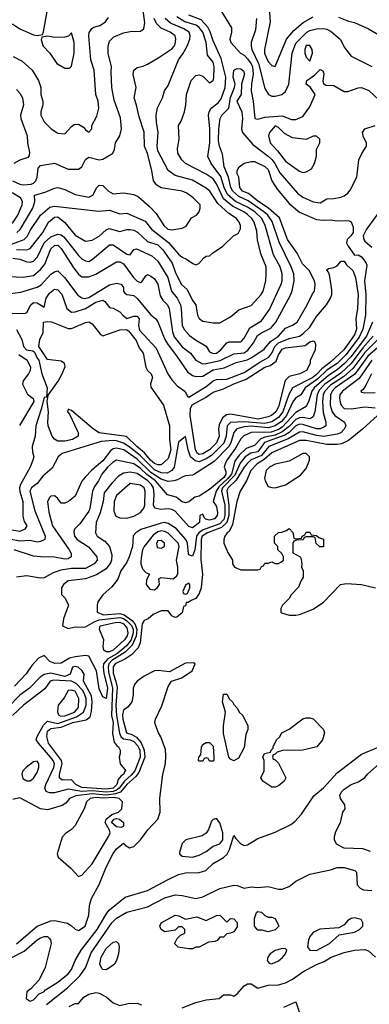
# Model space of a CAD drawing. Header units: inches. Extents: x 1793389 to 1900389, y 320802 to 470796.
# Tile 622 of 656: x 1866069 to 1868095, y 417437 to 423143. Entities that reach past the tile are written whole.
import ezdxf

# ---------------------------------------------------------------- set-up
doc = ezdxf.new("R2010")
doc.units = ezdxf.units.IN
doc.header["$MEASUREMENT"] = 0
doc.layers.add('B8461', color=7, linetype='Continuous')
doc.layers.add('B8462', color=7, linetype='Continuous')

msp = doc.modelspace()

# ---------------------------------------------------------------- linework, layer by layer
at = {"layer": 'B8461', "color": 2}
for points, elevation in [([(1866689.5, 420000), (1866686.4, 419993.6), (1866654.8, 419950), (1866638.5, 419901.5), (1866603.4, 419856.6), (1866550.8, 419810), (1866522.8, 419770), (1866517.3, 419750), (1866517.3, 419710), (1866554, 419694), (1866650, 419701.4), (1866674.7, 419694.7), (1866721.6, 419661.6), (1866738.2, 419638.2), (1866747.5, 419610), (1866744.3, 419570), (1866721.9, 419518.1), (1866681.3, 419478.7), (1866603.5, 419430), (1866585.6, 419410), (1866581.6, 419390), (1866583.6, 419363.6), (1866607.1, 419270), (1866600.8, 419110), (1866610.2, 419069.8), (1866606.8, 419006.8), (1866616.3, 418956.3), (1866633.2, 418933.2), (1866642, 418930), (1866652, 418910), (1866652, 418890), (1866644.7, 418870), (1866652, 418830), (1866684.7, 418790), (1866676.3, 418783.7), (1866672.7, 418770), (1866658, 418762), (1866640.2, 418739.8), (1866631.8, 418710), (1866611.3, 418690), (1866570, 418683.7), (1866430, 418694), (1866395.1, 418710), (1866370, 418737.4), (1866316.1, 418736.1), (1866300.5, 418750), (1866300.4, 418770), (1866315.1, 418830), (1866310.8, 418850), (1866236.3, 418950), (1866225.7, 418990), (1866230, 419020.7), (1866250, 419034.9), (1866310, 419042.7), (1866378, 419070), (1866453.8, 419086.2), (1866476.6, 419103.4), (1866486, 419134), (1866489.8, 419190), (1866485.5, 419225.5), (1866439.3, 419310), (1866443.7, 419350), (1866431.8, 419370), (1866408.7, 419390), (1866390, 419395.1), (1866376, 419390), (1866361.3, 419350), (1866330, 419337.1), (1866250, 419355.5), (1866210, 419348.2), (1866187.9, 419332.1), (1866125.5, 419270), (1866070, 419227.8), (1866001.4, 419158.6)], 286), ([(1867120.8, 420000), (1867128.5, 419930), (1867120.7, 419850), (1867110, 419818), (1867090, 419788), (1867062, 419778), (1867046, 419766), (1867034, 419766), (1867030, 419746), (1867018, 419742), (1867010, 419706), (1866979.6, 419680.4), (1866970, 419678), (1866950, 419688), (1866930, 419718), (1866890, 419718), (1866843.6, 419696.4), (1866814, 419670), (1866790, 419662), (1866778.8, 419641.2), (1866768, 419532), (1866756.7, 419503.3), (1866717.1, 419462.9), (1866681.5, 419438.5), (1866622, 419410), (1866610, 419392), (1866610, 419356), (1866627, 419307), (1866633.3, 419273.3), (1866626.5, 419170), (1866630.9, 419110), (1866648.2, 419008.2), (1866655.2, 418990), (1866670, 418976.5), (1866710, 418969.3), (1866730, 418960.2), (1866754.2, 418934.2), (1866764.6, 418910), (1866767, 418870), (1866736.6, 418790), (1866715.5, 418764.5), (1866677.1, 418730), (1866646, 418690), (1866630, 418677.5), (1866610, 418670.8), (1866570, 418665.6), (1866490, 418673.8), (1866430, 418671), (1866350, 418684.4), (1866270, 418662.7), (1866242, 418662), (1866222, 418670), (1866215.3, 418690), (1866221.2, 418710), (1866267, 418810), (1866271.1, 418830), (1866262.9, 418850), (1866247.6, 418870), (1866177.6, 418950), (1866165.2, 418970), (1866171.2, 418990), (1866206.2, 419053.8), (1866230, 419078.3), (1866290, 419065.1), (1866397.4, 419102.6), (1866438.4, 419130), (1866454.9, 419170), (1866455, 419210), (1866447.4, 419230), (1866434.8, 419254.8), (1866396.1, 419296.1), (1866370, 419309.8), (1866264.3, 419315.7), (1866246.4, 419310), (1866213.9, 419266.1), (1866090.5, 419170), (1866028, 419110)], 290), ([(1866596.7, 420000), (1866592.2, 419990), (1866570, 419961.6), (1866514.9, 419925.1), (1866450, 419902), (1866350, 419892), (1866322.8, 419870), (1866311.3, 419850), (1866311.6, 419811.6), (1866332, 419790), (1866351, 419750), (1866322.8, 419670), (1866318, 419630), (1866350, 419614.8), (1866390, 419623.8), (1866438, 419622), (1866450, 419623.8), (1866504.1, 419655.9), (1866530, 419665), (1866650, 419678.2), (1866670, 419672.9), (1866690, 419660.1), (1866718.1, 419630), (1866726.5, 419610), (1866726.7, 419590), (1866715.5, 419550), (1866690, 419516.5), (1866659.7, 419490), (1866631.5, 419468.5), (1866580.2, 419439.8), (1866555.6, 419410), (1866552.7, 419390), (1866555.8, 419355.8), (1866578.8, 419270), (1866570, 419209), (1866550, 419219), (1866530, 419265.2), (1866515.1, 419370), (1866470, 419454), (1866450, 419459.3), (1866390, 419451.5), (1866357.8, 419442.2), (1866310, 419414.5), (1866272.1, 419412.1), (1866244.4, 419424.4), (1866210, 419458), (1866177.3, 419442.7), (1866139, 419401), (1866107.5, 419352.5), (1866039.9, 419280.1)], 282), ([(1866509, 420000), (1866500.7, 419990), (1866450, 419961.7), (1866370, 419963.1), (1866307.3, 419952.7), (1866263.4, 419936.6), (1866210, 419909.4), (1866186.8, 419906.8), (1866110, 419920.9), (1866050, 419913.2)], 278), ([(1866771.9, 420000), (1866771.5, 419990), (1866780.2, 419960.2), (1866799.9, 419939.9), (1866822, 419930), (1866803.4, 419896.6), (1866801.3, 419870), (1866823, 419843), (1866850, 419839.3), (1866868, 419852), (1866879.5, 419870), (1866876.4, 419903.6), (1866889.5, 419910.5), (1866958, 419902), (1866979.3, 419920.7), (1866985.6, 419934.4), (1866985.1, 419970), (1866979.5, 420000)], 290), ([(1867302, 420000), (1867302, 419990), (1867314, 419970), (1867350, 419954), (1867450, 419954), (1867462, 419958), (1867470, 419974), (1867482, 419978), (1867490, 419994), (1867510, 419994), (1867525, 420000)], 294), ([(1867534, 420000), (1867550, 419992), (1867570, 419992), (1867582.4, 420000)], 294), ([(1867703, 420000), (1867704.7, 419990), (1867702, 419970), (1867711.6, 419948.4), (1867711.6, 419911.6), (1867698, 419890), (1867685.4, 419854.6), (1867642, 419810), (1867630, 419788), (1867592, 419750), (1867582, 419730), (1867582, 419710), (1867586.4, 419706.4), (1867630, 419692), (1867670, 419691.3), (1867690, 419696), (1867770, 419726.8), (1867830, 419767.3), (1867929.4, 419870.6), (1867963.7, 419876.3), (1868050, 419870.5), (1868132, 419850)], 294), ([(1866050, 417788.4), (1866169.8, 417890.2), (1866250, 417921.6), (1866270, 417923), (1866346.8, 417906.8), (1866370, 417892), (1866390, 417872), (1866410, 417864.7), (1866448.7, 417890), (1866470, 417954), (1866474, 418010), (1866485.2, 418050), (1866529.5, 418130.5), (1866570, 418231.3), (1866610, 418311.3), (1866630, 418338), (1866670, 418371.3), (1866679.6, 418359.6), (1866704.7, 418344.7), (1866730, 418351), (1866769, 418390), (1866812, 418448), (1866869.3, 418510), (1866883.7, 418550), (1866880.9, 418630), (1866899.5, 418770), (1866914, 418830), (1866916.2, 418876.2), (1866913.6, 418913.6), (1866887.2, 418987.2), (1866872.7, 419010), (1866857.2, 419050), (1866853.2, 419070), (1866856, 419090), (1866893.1, 419166.9), (1866930, 419278), (1866949.3, 419310.7), (1867008, 419330), (1867068, 419370), (1867086, 419410), (1867076.4, 419416.4), (1867030, 419414), (1866936.9, 419363.1), (1866871.9, 419371.9), (1866850, 419369.5), (1866790, 419338), (1866750.4, 419309.6), (1866734, 419290), (1866727.7, 419270), (1866727.3, 419230), (1866718.8, 419190), (1866698.5, 419161.5), (1866670, 419142), (1866664.8, 419115.2), (1866666.4, 419090), (1866687.6, 419010), (1866719.7, 418999.7), (1866745.5, 418985.5), (1866773.2, 418953.2), (1866790.2, 418910.2), (1866793.5, 418870), (1866759.7, 418780.3), (1866742, 418758), (1866690, 418710.7), (1866653.6, 418666.4), (1866623.7, 418656.3), (1866570, 418649.9), (1866490, 418657.1), (1866395.1, 418644.9), (1866358, 418630), (1866336.5, 418603.5), (1866316, 418590), (1866230, 418563.7), (1866190, 418569.3), (1866070, 418634), (1866030, 418624)], 294), ([(1866015.5, 417704.5), (1866095.3, 417744.7), (1866169.8, 417810.2), (1866190, 417821.6), (1866210, 417830.5), (1866230, 417830.6), (1866240.5, 417820.5), (1866247.3, 417810), (1866250.7, 417790), (1866217.3, 417650), (1866182, 417578), (1866133.4, 417526.6), (1866110.9, 417509.1), (1866106.8, 417470), (1866130, 417456), (1866150, 417462.8), (1866182.9, 417497.1), (1866208.7, 417510), (1866218.9, 417521.1), (1866290, 417566), (1866350, 417613), (1866370, 417638.8), (1866389.7, 417690.3), (1866425.6, 417750), (1866518.9, 417870), (1866574.3, 417965.7), (1866590, 417983.8), (1866681.2, 418058.8), (1866810, 418096.4), (1866930, 418161.3), (1866990, 418188.4), (1867030, 418199.3), (1867110, 418200.7), (1867147, 418213), (1867190, 418253.4), (1867250, 418288), (1867272.3, 418307.7), (1867285.2, 418334.8), (1867310, 418416), (1867319, 418399), (1867350, 418367.3), (1867370, 418357.3), (1867390, 418360.7), (1867450, 418397.1), (1867550, 418434.9), (1867640.5, 418479.5), (1867664.4, 418495.6), (1867701.7, 418538.3), (1867774.2, 418645.8), (1867830, 418690.8), (1867910, 418778.8), (1868050, 418886.8), (1868153.2, 418930)], 290), ([(1868102, 418322), (1868057.2, 418337.2), (1867950, 418341.2), (1867905.6, 418365.6), (1867894, 418390), (1867894, 418410), (1867902, 418438), (1867929, 418490), (1867942, 418550), (1867955.3, 418570), (1867952.9, 418592.9), (1867929.3, 418629.3), (1867925.2, 418650), (1867935.3, 418670), (1867950, 418684.7), (1867990, 418711), (1868033.6, 418726.4), (1868069.3, 418750.7), (1868086.8, 418773.2), (1868170, 418846.8)], 286), ([(1866223.8, 417436.2), (1866346.7, 417533.3), (1866417.6, 417602.4), (1866450.9, 417649.1), (1866484, 417736), (1866603, 417910), (1866630, 417935.8), (1866690, 417970.4), (1866810, 418002.8), (1866910, 418053.4), (1866970, 418070.8), (1867010, 418067.7), (1867090, 418050.5), (1867130, 418060.5), (1867230, 418108), (1867310, 418126.8), (1867330, 418126), (1867370, 418111), (1867410, 418117.3), (1867450, 418114), (1867510, 418120.7), (1867570, 418104.9), (1867590, 418104.9), (1867630, 418120.7), (1867670, 418150.7), (1867750, 418190.6), (1867870, 418217.3), (1867910, 418230.7), (1867950, 418230.7), (1868011.6, 418211.6), (1868022, 418202), (1868024.7, 418130), (1868042, 418110), (1868061.4, 418101.4), (1868110, 418097.3)], 286), ([(1867010, 417416.3), (1867090, 417447.3), (1867150, 417462.8), (1867226, 417470), (1867250, 417492), (1867290, 417492), (1867310, 417484.7), (1867330, 417498), (1867370, 417544.7), (1867390, 417556), (1867410, 417556), (1867450, 417531.3), (1867510, 417547.3), (1867570, 417550.7), (1867610, 417561.6), (1867650, 417583), (1867710, 417626), (1867790, 417668), (1867834.3, 417685.7), (1867874, 417710), (1867950, 417737.1), (1868010, 417750.6), (1868070, 417754), (1868090, 417746.8), (1868130.8, 417710)], 282), ([(1866356.5, 417423.5), (1866390, 417442), (1866410, 417442), (1866440.9, 417479.1), (1866470, 417496), (1866510, 417504.7), (1866530, 417501), (1866570, 417481), (1866610, 417444.7), (1866650, 417431), (1866698, 417442), (1866750, 417442.8), (1866774.8, 417434.8)], 282), ([(1867600.2, 417419.8), (1867670, 417452), (1867696, 417370)], 278)]:
    msp.add_lwpolyline(points, dxfattribs=dict(at, elevation=elevation))
for points, elevation in [([(1867050, 419878), (1867030, 419866), (1867014, 419830), (1867018, 419818), (1867030, 419814), (1867042, 419818), (1867055.3, 419850), (1867055.3, 419870)], 290), ([(1866570, 419479.3), (1866557.2, 419490), (1866553.2, 419510), (1866556, 419550), (1866532.3, 419610), (1866535.1, 419630), (1866622, 419650), (1866650, 419650.9), (1866670, 419641.1), (1866690, 419619.1), (1866695.6, 419590), (1866691.8, 419571.8), (1866676.4, 419550), (1866610, 419489.8), (1866590, 419480.5)], 278), ([(1866370, 419257.2), (1866350, 419255.3), (1866327.1, 419212.9), (1866291.3, 419170), (1866287.5, 419132.5), (1866294.4, 419114.4), (1866307.4, 419107.4), (1866330, 419108.4), (1866387, 419130), (1866410, 419158), (1866411.5, 419210), (1866390, 419251.5)], 294), ([(1867310, 418848.7), (1867290, 418858), (1867282, 418870), (1867250, 419006), (1867249.5, 419050.5), (1867262, 419130), (1867244, 419190), (1867250, 419234), (1867270, 419234), (1867284.7, 419204.7), (1867302, 419190), (1867310, 419174), (1867331.6, 419151.6), (1867342, 419130), (1867362, 419110), (1867392, 419050), (1867392, 419030), (1867379.6, 419000.4), (1867370, 418926), (1867336.9, 418863.1)], 290), ([(1867530, 418695.3), (1867478, 418730), (1867466, 418750), (1867486, 418790), (1867486, 418850), (1867478, 418870), (1867488, 418890), (1867522, 418898), (1867526, 418910), (1867538, 418922), (1867538, 418930), (1867558, 418970), (1867574, 418986), (1867589.1, 419010.9), (1867630, 419031.3), (1867710, 419091.3), (1867730, 419098), (1867750, 419098), (1867770, 419091), (1867830.6, 419030.6), (1867836, 419010), (1867824.7, 418970), (1867791.3, 418930), (1867710.6, 418909.4), (1867592.7, 418907.3), (1867562, 418898), (1867550, 418886), (1867538, 418882), (1867534, 418870), (1867538, 418858), (1867550, 418854), (1867570, 418834), (1867611, 418750), (1867602, 418730), (1867570, 418704), (1867550, 418695.3)], 290), ([(1867170, 418846), (1867162, 418862), (1867150, 418866), (1867138, 418862), (1867130, 418846), (1867110, 418846), (1867106, 418850), (1867108, 418870), (1867118, 418882), (1867122, 418930), (1867130, 418942), (1867150, 418954), (1867170, 418954), (1867190, 418934), (1867194, 418870), (1867194, 418850), (1867190, 418846)], 290), ([(1866170, 418845.2), (1866150, 418842.7), (1866106.8, 418810), (1866087.3, 418790), (1866081, 418770), (1866086.4, 418746.4), (1866110, 418732), (1866130, 418731.3), (1866150, 418746.8), (1866170, 418781), (1866179.5, 418810), (1866180.9, 418830)], 294), ([(1866510, 418636.1), (1866477.1, 418630), (1866457.1, 418610), (1866443, 418570), (1866390, 418474), (1866370, 418449.2), (1866334, 418426), (1866314.8, 418405.2), (1866286, 418310), (1866291.3, 418290), (1866365.8, 418225.8), (1866410, 418178), (1866430, 418184.7), (1866489.7, 418250.3), (1866584.7, 418410), (1866593.3, 418430), (1866588.3, 418450), (1866565.1, 418490), (1866569.7, 418510), (1866603.3, 418536.7), (1866642.7, 418550), (1866660.9, 418570), (1866664.5, 418610), (1866646, 418630), (1866614.7, 418634.7), (1866551.8, 418631.8)], 298), ([(1866657.6, 418462.4), (1866630, 418464.8), (1866601.8, 418490), (1866616, 418510), (1866630, 418513.4), (1866646.8, 418510), (1866670.5, 418490), (1866670, 418469)], 294), ([(1867210, 418513.2), (1867190, 418508.7), (1867180.7, 418499.3), (1867164, 418450), (1867150, 418429.2), (1867126, 418414), (1867031.3, 418390), (1867010, 418368.7), (1866996, 418316), (1866996, 418310), (1867010, 418296), (1867070, 418290.6), (1867110, 418302), (1867150, 418323), (1867190, 418354), (1867230, 418368), (1867246.6, 418390), (1867247, 418430), (1867230, 418488)], 294), ([(1867510, 417942), (1867530, 417942), (1867550, 417934), (1867571.3, 417890), (1867550, 417868.7), (1867510, 417858), (1867474, 417866), (1867450, 417866), (1867429.3, 417890), (1867430, 417934), (1867442, 417970), (1867450, 417974.8), (1867470.6, 417970.6), (1867490, 417952)], 282), ([(1867270, 417914), (1867290, 417934), (1867310, 417932), (1867330, 417911.3), (1867330, 417886), (1867310, 417858), (1867291.6, 417848.4), (1867270, 417846), (1867250, 417826), (1867230, 417826), (1867212.7, 417807.3), (1867199.6, 417800.4), (1867163.6, 417796.4), (1867110, 417768), (1867090, 417768), (1867070, 417758), (1867050, 417758), (1866988.4, 417768.4), (1866968.4, 417788.4), (1866968.4, 417791.6), (1866982, 417818), (1867002, 417838), (1867026, 417850), (1867026, 417870), (1867010, 417886), (1866990, 417886), (1866970, 417866), (1866910, 417858), (1866888.7, 417870), (1866882, 417890), (1866889, 417910), (1866970, 417954), (1866990.6, 417950.6), (1867030, 417931.3), (1867096.4, 417943.6), (1867150, 417922), (1867210, 417952), (1867230, 417954)], 282), ([(1868010, 417939), (1867990, 417934), (1867970, 417922), (1867950, 417898), (1867919.6, 417880.4), (1867808, 417872), (1867770, 417853.2), (1867750.8, 417830), (1867742.8, 417810), (1867738, 417770), (1867750.9, 417750.9), (1867790, 417748), (1867864, 417790), (1867920.4, 417839.6), (1868010, 417856), (1868038, 417870), (1868058, 417890), (1868058, 417910), (1868048.4, 417928.4)], 286), ([(1866570, 417637.2), (1866550, 417639), (1866544.5, 417644.5), (1866534, 417670), (1866540.9, 417710), (1866570, 417761), (1866610, 417798), (1866630, 417802), (1866642, 417790), (1866644.7, 417770), (1866641, 417730), (1866631, 417690), (1866618, 417670), (1866590, 417649.2)], 282), ([(1867590, 417760.9), (1867550, 417749.4), (1867520.7, 417730), (1867507.3, 417710), (1867504, 417690), (1867514.8, 417674.8), (1867530, 417670.8), (1867570, 417688.4), (1867592.5, 417707.5), (1867609.3, 417730), (1867617.2, 417750), (1867610, 417759)], 286)]:
    msp.add_lwpolyline(points, close=True, dxfattribs=dict(at, elevation=elevation))
at = {"layer": 'B8462', "color": 2}
for points, elevation in [([(1867210, 423236), (1867296.1, 423096.1), (1867295.8, 423070), (1867286.4, 423030), (1867292.2, 423010), (1867348.9, 422948.9), (1867370, 422937.1), (1867390, 422916.4), (1867410, 422888), (1867418.5, 422870), (1867423.2, 422830), (1867412.2, 422770), (1867410.4, 422730), (1867423.1, 422670), (1867431.3, 422571.3), (1867450, 422566), (1867490, 422578.8), (1867590, 422586), (1867645.2, 422565.2), (1867670, 422564), (1867710, 422582.8), (1867750, 422638), (1867782, 422710), (1867755.3, 422750), (1867728.7, 422770), (1867734, 422790), (1867777.7, 422822.3), (1867810, 422854.8), (1867826, 422846), (1867831, 422830), (1867826.8, 422786.8), (1867830, 422774), (1867843.6, 422763.6), (1867890, 422762), (1867950, 422726), (1867970, 422726), (1868030, 422747.7), (1868050.4, 422750.4), (1868092.5, 422732.5), (1868150, 422678)], 282), ([(1865810, 423178), (1865870, 423143), (1865910, 423138), (1865990, 423117.1), (1866030, 423117.3), (1866070.6, 423090.6), (1866150, 423056), (1866170, 423052), (1866202, 423058), (1866208, 423072), (1866229.2, 423190)], 306), ([(1866027.7, 422210), (1866070, 422189.1), (1866090, 422186), (1866135.3, 422190), (1866150, 422196.3), (1866162, 422210), (1866169.4, 422230), (1866176.5, 422283.5), (1866190, 422298.8), (1866270, 422310.8), (1866350, 422277.3), (1866410, 422277.3), (1866429.5, 422290.5), (1866450, 422332), (1866470, 422346), (1866530, 422330.7), (1866550, 422334.8), (1866598, 422362), (1866609, 422370), (1866619, 422390), (1866624, 422430), (1866649.1, 422470.9), (1866659, 422510), (1866653.6, 422573.6), (1866617.2, 422677.2), (1866602.9, 422750), (1866599, 422841), (1866602, 422870), (1866580.9, 422950), (1866582, 422990), (1866590, 423018), (1866615.5, 423044.5), (1866670, 423067.3), (1866710, 423074), (1866770, 423076), (1866789.3, 423090.7), (1866793.8, 423126.2), (1866782.9, 423210)], 298), ([(1866030, 421760.4), (1866070, 421754.4), (1866110, 421739.5), (1866130, 421737), (1866150, 421743.1), (1866171.8, 421768.2), (1866210, 421850.3), (1866250, 421884), (1866290, 421899.6), (1866310, 421896), (1866324.7, 421884.7), (1866410, 421777.1), (1866430, 421757.1), (1866450, 421744.9), (1866470, 421742), (1866490, 421753.4), (1866590, 421839.1), (1866610, 421839.1), (1866690, 421783.8), (1866710, 421781), (1866730, 421812), (1866745.2, 421814.8), (1866834.1, 421774.1), (1866870, 421744), (1866928.2, 421648.2), (1866948.5, 421570), (1866981.3, 421530), (1867000.3, 421490), (1867005.7, 421470), (1867010.4, 421370), (1867024.9, 421344.9), (1867053.5, 421313.5), (1867087.5, 421287.5), (1867150, 421250.7), (1867170, 421218.8), (1867190, 421208.8), (1867210, 421210.5), (1867234.5, 421230), (1867269.8, 421270.2), (1867283.1, 421276.9), (1867350, 421277.1), (1867357.3, 421282.7), (1867370, 421297.3), (1867403.1, 421356.9), (1867470, 421397.3), (1867516.6, 421463.4), (1867584.2, 421610), (1867589.6, 421630), (1867589.6, 421670), (1867578, 421710), (1867540.6, 421780.6), (1867492.4, 421950), (1867472.3, 421990), (1867432.6, 422030), (1867390, 422057.1), (1867320.5, 422090), (1867273.3, 422130), (1867253.5, 422170), (1867234.8, 422234.8), (1867178, 422310), (1867159.3, 422350), (1867171.2, 422428.8), (1867171.2, 422511.2), (1867163.7, 422590), (1867166.6, 422610), (1867178, 422630), (1867218.8, 422661.2), (1867236.2, 422683.8), (1867259.2, 422750), (1867263.1, 422810), (1867237.7, 422917.7), (1867190, 423020.9), (1867173.4, 423073.4), (1867160, 423100), (1867121.8, 423141.8), (1867050, 423169.7)], 282), ([(1866030.5, 422930.5), (1866082.5, 422902.5), (1866141, 422850), (1866178, 422790), (1866192, 422750), (1866191.3, 422710), (1866204, 422670), (1866202.8, 422650), (1866191, 422610), (1866191.3, 422590), (1866210, 422552), (1866252, 422510), (1866290, 422486), (1866330, 422482), (1866370, 422524.7), (1866385.2, 422534.8), (1866410, 422538), (1866439.8, 422519.8), (1866450, 422504.7), (1866470, 422492), (1866488, 422510), (1866488, 422530), (1866516.6, 422583.4), (1866527.8, 422630), (1866523, 422670), (1866509.5, 422710), (1866500.5, 422850), (1866480.7, 422910), (1866469.6, 423050), (1866471.9, 423068.1), (1866488.1, 423091.9), (1866499.6, 423100.4), (1866534, 423110), (1866566.6, 423130), (1866583.9, 423156.1)], 302), ([(1866050, 421812), (1866109.7, 421810.3), (1866130, 421817.1), (1866203.6, 421910), (1866237, 421970), (1866270, 421998), (1866290, 422000.5), (1866330, 421968), (1866390, 421894.9), (1866450, 421859.1), (1866490, 421864.9), (1866530, 421888), (1866570, 421924.9), (1866587.8, 421932.2), (1866650, 421916.3), (1866690, 421926.4), (1866710, 421926.7), (1866730, 421923.7), (1866752.7, 421912.7), (1866810, 421858.4), (1866870, 421837.6), (1866898.4, 421810), (1866952.1, 421732.1), (1866970, 421682.8), (1867005.5, 421610), (1867038.9, 421578.9), (1867070, 421516), (1867090.8, 421490), (1867098.8, 421430), (1867110, 421411.3), (1867130, 421396), (1867190, 421386), (1867230, 421386), (1867290, 421421), (1867338.6, 421461.4), (1867410, 421486.8), (1867469.5, 421550.5), (1867479.3, 421570), (1867496, 421630), (1867498, 421670), (1867497, 421710), (1867466.5, 421786.5), (1867447.9, 421867.9), (1867443.3, 421916.7), (1867427.8, 421970), (1867414.7, 421990), (1867390, 422013.7), (1867367.3, 422030), (1867302.8, 422062.8), (1867250, 422104.4), (1867210, 422192), (1867190, 422220.5), (1867150, 422247.8), (1867029.2, 422310), (1867009.3, 422330), (1866986.6, 422370), (1866984.1, 422395.9), (1866992.7, 422450), (1866989.2, 422530), (1867004.7, 422555.3), (1867025.2, 422610), (1867032.7, 422650), (1867035.1, 422710), (1867062.7, 422790), (1867090, 422818.8), (1867110, 422822.8), (1867130, 422816), (1867170, 422778), (1867178, 422782), (1867190, 422792), (1867194.2, 422805.8), (1867196.9, 422870), (1867190, 422897.2), (1867157.5, 422937.5), (1867149.6, 423010.4), (1867131.2, 423071.2), (1867110, 423096.9), (1867091.3, 423111.3), (1867026.6, 423130), (1866979.5, 423159.5)], 286), ([(1867515.8, 423210), (1867520.7, 423130), (1867488, 422970), (1867488.4, 422950), (1867496.3, 422930), (1867510, 422901), (1867530, 422878), (1867550, 422872), (1867616.2, 423030), (1867658.9, 423081.1), (1867713, 423127), (1867770, 423160.3)], 290), ([(1867917.5, 423157.5), (1867974.4, 423134.4), (1868010, 423126), (1868090.5, 423090.5), (1868150, 423056)], 290), ([(1865990.3, 421830.3), (1866094.5, 421870), (1866112.7, 421887.3), (1866130, 421922), (1866190, 422010.6), (1866243.6, 422056.4), (1866270, 422062.3), (1866527.5, 422032.5), (1866590, 422039.1), (1866650, 422018), (1866690, 422022), (1866795.4, 421975.4), (1866832.7, 421930), (1866932.3, 421852.3), (1866990, 421784.9), (1867010, 421767.3), (1867035.9, 421755.9), (1867072, 421730), (1867090, 421722.8), (1867108, 421730), (1867136.4, 421763.6), (1867150, 421772), (1867170, 421774), (1867186, 421790), (1867246, 421830), (1867308, 421890), (1867335.1, 421904.9), (1867349.1, 421930.9), (1867349.2, 421950), (1867340.9, 421970), (1867325.2, 421990), (1867280.8, 422020.8), (1867217.2, 422077.2), (1867171.6, 422150), (1867150, 422167.3), (1867070, 422213.3), (1866970, 422240.7), (1866930, 422269.3), (1866870, 422384), (1866865.6, 422410), (1866872, 422490), (1866862, 422550), (1866860.7, 422590), (1866867.2, 422632.8), (1866897.2, 422690), (1866909.3, 422730.7), (1866930, 422762), (1866989.5, 422910), (1867015.1, 422944.9), (1867039.6, 422990), (1867054.5, 423030), (1867057, 423050), (1867052, 423070), (1867020.9, 423090), (1866942.3, 423122.3), (1866911.5, 423150)], 290), ([(1866052.3, 421910), (1866072.7, 421927.3), (1866144.7, 422050), (1866156.2, 422090), (1866154, 422126), (1866217.2, 422142.8), (1866270, 422166.8), (1866290, 422170.8), (1866330, 422158.8), (1866390, 422130.6), (1866470, 422114), (1866493, 422127), (1866516, 422170), (1866530, 422184), (1866550, 422182), (1866584, 422150), (1866610, 422133.4), (1866670, 422138.8), (1866730.8, 422130.8), (1866756.8, 422116.8), (1866821.4, 422061.4), (1866859.9, 422019.9), (1866904.9, 421950), (1866926.8, 421930), (1866950, 421925.5), (1867010, 421934.8), (1867033.2, 421946.8), (1867065.2, 421994.8), (1867094, 422010), (1867108.7, 422030), (1867115.3, 422050), (1867115.3, 422070), (1867074, 422110), (1867037.2, 422137.2), (1867010, 422149.4), (1866889.5, 422169.5), (1866864.5, 422184.5), (1866844, 422210), (1866835.1, 422270), (1866810, 422368), (1866791.8, 422410), (1866791.2, 422491.2), (1866760.6, 422580.6), (1866747, 422647), (1866732.7, 422690), (1866744, 422750), (1866726.3, 422826.3), (1866730, 422851), (1866750, 422866), (1866785.6, 422874.4), (1866810, 422886), (1866876.1, 422923.9), (1866950, 422974.8), (1866965.2, 422990), (1866970, 423002), (1866974.5, 423030), (1866969.3, 423050), (1866941.2, 423070), (1866890, 423094.7), (1866861.8, 423121.8), (1866848.3, 423150)], 294), ([(1867440.9, 423150), (1867435.1, 423084.9), (1867410.4, 423010), (1867410.3, 422990), (1867414.6, 422970), (1867453.4, 422890), (1867490, 422744.7), (1867510.5, 422710.5), (1867530, 422700.7), (1867550, 422699.1), (1867588.7, 422710), (1867610, 422726), (1867629.7, 422770.3), (1867648.5, 422950), (1867670, 423007.7), (1867732.7, 423070), (1867750, 423079.5), (1867790, 423090.4), (1867830, 423092.4), (1867850, 423087.7), (1867873.8, 423073.8), (1867927.9, 423027.9), (1867950, 422984.7), (1867990, 422931.3), (1868110.9, 422870.9)], 286), ([(1865970, 421656.3), (1866090, 421650.6), (1866150, 421660.5), (1866190, 421694.9), (1866213.9, 421726.1), (1866250, 421814.8), (1866270, 421834.9), (1866290, 421835.5), (1866310, 421818), (1866383, 421703), (1866409, 421669), (1866430, 421652.7), (1866470, 421652.4), (1866510, 421668.2), (1866630, 421740.7), (1866650, 421740.5), (1866670, 421727.7), (1866728.2, 421648.2), (1866750, 421628.2), (1866770, 421620.7), (1866777, 421623), (1866800.9, 421659.1), (1866810, 421666), (1866830, 421657.3), (1866850, 421640.7), (1866870, 421611), (1866883.1, 421543.1), (1866898.5, 421518.5), (1866924.9, 421490), (1866934.9, 421470), (1866954.4, 421334.4), (1866965.1, 421305.1), (1867010, 421248.2), (1867059.1, 421210), (1867090.7, 421170), (1867129, 421149), (1867150, 421151.6), (1867231.6, 421168.4), (1867310, 421206.3), (1867370, 421211.7), (1867392.3, 421227.7), (1867424.7, 421270), (1867447.6, 421312.4), (1867470, 421328.5), (1867525.1, 421354.9), (1867553.6, 421390), (1867636.6, 421543.4), (1867647.9, 421572.1), (1867660.7, 421630), (1867657.6, 421670), (1867643, 421710), (1867573, 421853), (1867533, 421973), (1867507.3, 422010), (1867484.8, 422030), (1867393.7, 422093.7), (1867339, 422119), (1867304.8, 422150), (1867293.3, 422170), (1867279.8, 422230), (1867253.5, 422290), (1867243.8, 422363.8), (1867227.1, 422410), (1867221.8, 422441.8), (1867223.1, 422510), (1867231.3, 422570), (1867240.7, 422590), (1867281.3, 422630), (1867290, 422691.3), (1867314.5, 422750), (1867317, 422770), (1867306, 422810), (1867310, 422851.3), (1867330, 422860.7), (1867350, 422859.1), (1867366.2, 422846.2), (1867371.7, 422830), (1867355.3, 422770), (1867353.4, 422710), (1867326.8, 422670), (1867357, 422610), (1867359.6, 422570), (1867354.6, 422510), (1867360.3, 422490), (1867419.9, 422419.9), (1867510, 422352), (1867530, 422332.2), (1867547.4, 422310), (1867576.5, 422256.5), (1867678.3, 422138.3), (1867710, 422115.5), (1867770, 422087.3), (1867810, 422081), (1867850, 422104.7), (1867890, 422106), (1867930, 422115.5), (1867950, 422123), (1867970, 422137.3), (1867984.4, 422155.6), (1868022.7, 422230), (1868035.1, 422330), (1868051.6, 422368.4), (1868079, 422410), (1868079, 422430), (1868062, 422462), (1868056, 422490), (1868069.6, 422510.4), (1868129.6, 422530.4)], 278), ([(1866050, 422738), (1866070, 422718), (1866086, 422690), (1866090.6, 422650), (1866073, 422590), (1866075.5, 422570), (1866113, 422470), (1866114, 422430), (1866126, 422374), (1866124.7, 422355.3), (1866115.3, 422344.7), (1866070, 422329.2), (1866036, 422310)], 298), ([(1865970, 421550.7), (1866075.6, 421564.4), (1866170, 421592.2), (1866193.1, 421606.9), (1866250, 421668.2), (1866270, 421682), (1866290, 421686.8), (1866328, 421650), (1866406.9, 421546.9), (1866430, 421530.6), (1866446.7, 421526.7), (1866470, 421532.7), (1866590, 421606), (1866630, 421615.5), (1866658, 421610), (1866670, 421592), (1866671, 421570), (1866678.8, 421558.8), (1866690.7, 421550.7), (1866730, 421544), (1866750, 421527.7), (1866830, 421433.4), (1866858, 421410), (1866870, 421392), (1866910.3, 421290), (1866924.9, 421264.9), (1866982.4, 421190), (1867041.7, 421101.7), (1867070, 421080.5), (1867090, 421075.5), (1867130, 421077.1), (1867190, 421114.3), (1867254.8, 421125.2), (1867322.9, 421157.1), (1867387.9, 421172.1), (1867415.5, 421184.5), (1867486, 421234), (1867522.5, 421277.5), (1867569.6, 421310), (1867610, 421354.9), (1867650, 421372.4), (1867677, 421390), (1867736, 421490), (1867765.6, 421554.4), (1867778, 421570), (1867782, 421610), (1867777.2, 421630), (1867746.6, 421690), (1867707.6, 421727.6), (1867676.9, 421790), (1867620.4, 421870), (1867575, 421995), (1867511.4, 422051.4), (1867450, 422091.1), (1867395.5, 422135.5), (1867359.6, 422150), (1867350, 422162), (1867345.4, 422170), (1867339.5, 422230), (1867329.6, 422250), (1867329.3, 422270), (1867342, 422290), (1867370, 422311.3), (1867410, 422322), (1867430, 422321), (1867490, 422293), (1867510, 422275.5), (1867530.4, 422210), (1867561.8, 422161.8), (1867630, 422077.1), (1867690, 422028.2), (1867790, 421986), (1867830, 421981.6), (1867870, 421983.8), (1867910, 421977.1), (1867959.9, 421979.9), (1867978, 421978), (1867991.1, 421971.1), (1868001.6, 421941.6), (1868001.1, 421910), (1867989.2, 421890.8), (1867967.4, 421870), (1867963.6, 421850), (1867972.2, 421830), (1868004.8, 421784.8), (1868010, 421779.1), (1868030, 421780.5), (1868050, 421768), (1868075.8, 421735.8), (1868080.9, 421720.9), (1868068, 421630), (1868074.9, 421550), (1868072.9, 421430), (1868057.5, 421350), (1868036.7, 421303.3), (1867959.6, 421200.4), (1867910, 421149.8), (1867850, 421112.9), (1867798, 421062), (1867723.6, 421010), (1867699.3, 420970), (1867667, 420950), (1867651.3, 420928.7), (1867615.4, 420850), (1867585.6, 420814.4), (1867550, 420789.8), (1867510, 420778.4), (1867410, 420787.7), (1867370, 420783.5), (1867327.9, 420772.1), (1867309.3, 420750.7), (1867293.2, 420690), (1867281.3, 420670), (1867196.6, 420583.4), (1867082.8, 420510), (1867070, 420504.2), (1867030, 420499.3), (1867010, 420492.7), (1866984.2, 420475.8), (1866962, 420470), (1866930, 420466.6), (1866890, 420480.3), (1866830, 420519.4), (1866750, 420595.5), (1866673.3, 420650), (1866630, 420660.4), (1866610, 420656.9), (1866595.1, 420644.9), (1866550, 420586.3), (1866487.3, 420532.7), (1866448.5, 420491.5), (1866430, 420468.7), (1866390, 420382), (1866352, 420350), (1866330, 420342), (1866310, 420342), (1866288.7, 420370), (1866270, 420384), (1866250, 420381.2), (1866243.8, 420376.2), (1866230.8, 420350), (1866237.3, 420290), (1866258.4, 420210), (1866356.3, 420070), (1866367.3, 420050), (1866366.8, 420030), (1866350, 420019.5), (1866330, 420016.9), (1866270, 420027.8), (1866189.5, 420029.5), (1866150, 420034.5), (1866038, 420070)], 274), ([(1868151.7, 422030), (1868078.7, 421930), (1868059.3, 421890), (1868063, 421870), (1868070, 421858.8), (1868110, 421824.9)], 278), ([(1866010, 421441.6), (1866098.9, 421441.1), (1866110, 421446), (1866134.5, 421490), (1866150, 421503.8), (1866170, 421503), (1866210, 421478), (1866223, 421530), (1866241, 421559), (1866270, 421580.7), (1866290, 421577.3), (1866312.7, 421552.7), (1866342.4, 421470), (1866370, 421448.5), (1866390.4, 421450.4), (1866450.7, 421469.3), (1866510, 421506), (1866550, 421517.1), (1866562.8, 421510), (1866590, 421474.8), (1866610, 421470.8), (1866650, 421450.8), (1866666, 421430), (1866690, 421411), (1866730, 421425.5), (1866750, 421425.5), (1866762.4, 421410), (1866757.6, 421370), (1866763.1, 421343.1), (1866859.1, 421239.1), (1866928, 421090), (1866950, 421056), (1866981.1, 421021.1), (1867026, 420990), (1867042, 420962), (1867050, 420956), (1867150, 421016.9), (1867190, 421050.3), (1867210, 421058), (1867270, 421060.3), (1867370, 421099), (1867461.1, 421158.9), (1867513.6, 421186.4), (1867529.8, 421210), (1867547.8, 421250), (1867569.9, 421270.1), (1867630, 421296.1), (1867690, 421308.9), (1867710, 421323.1), (1867750, 421361.3), (1867790, 421422.4), (1867846.6, 421490), (1867871.1, 421530), (1867877.3, 421550), (1867877.6, 421577.6), (1867864.1, 421664.1), (1867859.5, 421679.5), (1867848.9, 421691.1), (1867850, 421694), (1867858, 421702), (1867890, 421706.8), (1867910, 421716), (1867930, 421742), (1867936.4, 421743.6), (1867950, 421742.8), (1867963.4, 421723.4), (1867999.1, 421690), (1868015.8, 421650), (1868030.2, 421550), (1868027.2, 421470), (1868018, 421410), (1868020.7, 421350), (1868010, 421317.6), (1867947.9, 421230), (1867870, 421158.7), (1867820.1, 421119.9), (1867790, 421086.6), (1867768.9, 421070), (1867650, 421009.6), (1867628.1, 420971.9), (1867595.1, 420870), (1867570, 420837.1), (1867530, 420812.9), (1867490, 420802.6), (1867368, 420812), (1867290, 420808), (1867271.3, 420788.7), (1867265.4, 420730), (1867251.3, 420688.7), (1867181.7, 420618.3), (1867150, 420597.4), (1867110, 420580.8), (1867086.5, 420586.5), (1867058.9, 420610), (1867045.1, 420650), (1867030, 420728), (1866990, 420695.3), (1866963.6, 420550), (1866950.2, 420529.8), (1866924.7, 420515.3), (1866890, 420517.3), (1866850, 420535.4), (1866770, 420615.3), (1866710, 420664.6), (1866670, 420688.9), (1866630, 420702), (1866610, 420704.6), (1866542, 420698), (1866316, 420630), (1866292.7, 420610), (1866256.7, 420543.3), (1866202.7, 420497.3), (1866170, 420454.5), (1866137.3, 420430), (1866128, 420410), (1866157.5, 420297.5), (1866217.1, 420150), (1866214.8, 420130), (1866190, 420118.4), (1866170, 420115.6), (1866130, 420124.2), (1866070, 420120.9), (1866010, 420132.3)], 270), ([(1868113.8, 421390), (1868078.2, 421310), (1867988.4, 421190), (1867951.2, 421150), (1867910, 421113.3), (1867858.5, 421081.5), (1867775.5, 421010), (1867761.8, 420990), (1867745.3, 420934.7), (1867730, 420902), (1867670, 420866), (1867590, 420782.6), (1867570, 420767.9), (1867527, 420753), (1867410, 420751), (1867369.1, 420730.9), (1867350, 420714.5), (1867320.3, 420659.7), (1867268.7, 420590), (1867259.3, 420570), (1867254, 420550), (1867264.5, 420524.5), (1867263.1, 420510), (1867251.8, 420490), (1867170, 420419.8), (1867110, 420382.4), (1867084.7, 420375.3), (1867050, 420349.2), (1867030, 420342.7), (1867010, 420349.4), (1866975.6, 420375.6), (1866925.2, 420390), (1866856.1, 420470), (1866806.8, 420506.8), (1866770, 420542.5), (1866730, 420569.8), (1866630, 420589.6), (1866610, 420579.6), (1866577.6, 420550), (1866545.3, 420510), (1866526.7, 420470), (1866501.7, 420438.3), (1866491.5, 420410), (1866476.4, 420310), (1866470, 420294), (1866418.3, 420221.7), (1866386.8, 420190), (1866383, 420177), (1866386, 420150), (1866402, 420130), (1866467.3, 420087.3), (1866516.3, 420030), (1866517.3, 420010), (1866509, 420000)], 278), ([(1866050, 421346.8), (1866081.7, 421290), (1866090.4, 421250), (1866109.3, 421229.3), (1866144.4, 421224.4), (1866155.8, 421215.8), (1866170, 421182), (1866180.5, 421170), (1866197.4, 421090), (1866228.8, 421010), (1866224.7, 420955.3), (1866210, 420952.7), (1866193.8, 420886.2), (1866162, 420790), (1866158.8, 420730), (1866142, 420670), (1866143.6, 420636.4), (1866151, 420610), (1866146, 420590), (1866130.7, 420550), (1866074.6, 420450), (1866068.1, 420430), (1866069.3, 420409.3), (1866087.2, 420350), (1866086.7, 420266.7), (1866095.5, 420235.5), (1866111.3, 420210), (1866098, 420190), (1866070, 420177), (1865989.7, 420189.7)], 266), ([(1868118.6, 421310), (1868058.8, 421241.2), (1867990, 421149.8), (1867930, 421094.8), (1867837.8, 421030), (1867804.2, 420995.8), (1867792.8, 420970), (1867780.2, 420870), (1867770, 420840.9), (1867750, 420829.7), (1867710, 420837.8), (1867690, 420836.2), (1867670, 420825.7), (1867630, 420784.8), (1867590, 420753.9), (1867550, 420734.9), (1867490, 420723), (1867466.4, 420713.6), (1867430, 420674.7), (1867382, 420658), (1867340.6, 420619.4), (1867316.3, 420583.7), (1867296.4, 420510), (1867275.6, 420484.4), (1867223.9, 420436.1), (1867208.1, 420410), (1867191.3, 420350), (1867210, 420322), (1867214.6, 420285.4), (1867213, 420270), (1867198.8, 420250), (1867170, 420243.7), (1867148.7, 420248.7), (1867138, 420258), (1867130, 420278), (1867114, 420270), (1867112, 420230), (1867070, 420198), (1867050, 420205.2), (1866970, 420295.8), (1866950, 420305.4), (1866932.1, 420307.9), (1866884.7, 420304.7), (1866851.8, 420311.8), (1866844.7, 420330), (1866848.4, 420390), (1866844.8, 420430), (1866833.1, 420450), (1866810.9, 420470), (1866750, 420512.4), (1866710, 420521.7), (1866670, 420515.8), (1866642.7, 420497.3), (1866603, 420457), (1866558, 420402), (1866552, 420350), (1866535.1, 420284.9), (1866513, 420230), (1866507.7, 420170), (1866518.8, 420150), (1866562, 420122), (1866590.4, 420090.4), (1866602.8, 420042.8), (1866601.3, 420010), (1866596.7, 420000)], 282), ([(1868144.9, 421290), (1868070, 421214.8), (1867999, 421121), (1867945.8, 421074.2), (1867870, 421024.6), (1867837.8, 420990), (1867828.4, 420970), (1867823.5, 420930), (1867827.3, 420867.3), (1867844.4, 420810), (1867843, 420790), (1867836.5, 420783.5), (1867810, 420771.3), (1867790, 420771.1), (1867710, 420797.2), (1867690, 420799.3), (1867670, 420788.7), (1867630, 420751.5), (1867605, 420735), (1867487.7, 420692.3), (1867450, 420638.2), (1867408.4, 420631.6), (1867375.8, 420610), (1867346.9, 420573.1), (1867315.8, 420504.2), (1867244.5, 420430), (1867238.1, 420410), (1867257.5, 420330), (1867258, 420270), (1867252.9, 420247.1), (1867230, 420222.3), (1867133.1, 420186.9), (1867107.1, 420170), (1867093.5, 420150), (1867084.9, 420070), (1867070, 420034), (1867050, 420041.2), (1867046.7, 420046.7), (1867042.3, 420110), (1867031.2, 420130), (1866975.4, 420195.4), (1866930, 420223), (1866910, 420228.3), (1866890, 420226), (1866770.9, 420189.1), (1866742, 420170), (1866727.1, 420152.9), (1866722, 420090), (1866704, 420030), (1866689.5, 420000)], 286), ([(1868172.8, 421267.2), (1868087.6, 421192.4), (1868011.3, 421088.7), (1867897.4, 421010), (1867879.6, 420990), (1867870.2, 420970), (1867869, 420910), (1867880.3, 420870), (1867895.5, 420850), (1867951, 420810), (1867958.8, 420790), (1867950.6, 420770), (1867930, 420749.6), (1867910, 420740.5), (1867832.1, 420727.9), (1867790, 420733.3), (1867710, 420754.2), (1867690, 420753.3), (1867625.2, 420714.8), (1867512.2, 420670), (1867470, 420617), (1867410, 420593.3), (1867390, 420573.7), (1867369.6, 420550.4), (1867324.6, 420475.4), (1867277.7, 420430), (1867270, 420414.5), (1867280.7, 420330), (1867281.5, 420270), (1867269.5, 420230), (1867239.2, 420200.8), (1867157.6, 420170), (1867127.6, 420150), (1867120.6, 420130), (1867119.7, 420010), (1867120.8, 420000)], 290), ([(1866063.4, 421203.4), (1866112.4, 421170), (1866132, 421130), (1866130.4, 421110), (1866120.3, 421090), (1866088.9, 421051.1), (1866085.2, 421030), (1866113.5, 420973.5), (1866147.7, 420947.7), (1866150.3, 420930), (1866067.8, 420792.2)], 262), ([(1868110.3, 421170), (1868037.2, 421062.8), (1867939.5, 420990), (1867925.3, 420970), (1867922.6, 420950), (1867926.6, 420926.6), (1867932.7, 420910), (1867950, 420890.5), (1867990, 420887), (1868070, 420899.5), (1868130, 420893.4)], 294), ([(1868107.4, 421090), (1868074.6, 421025.4), (1868059.1, 421000.9), (1868046, 420990), (1868050, 420984.7), (1868070, 420981), (1868130, 420983)], 298), ([(1868142.8, 420850), (1868056.3, 420770), (1867974.8, 420705.2), (1867934.9, 420685.1), (1867910, 420681.1), (1867850, 420682), (1867730, 420704.8), (1867690, 420704), (1867530, 420632.6), (1867485.3, 420594.7), (1867445.7, 420570), (1867408.7, 420530), (1867383.8, 420470), (1867347.7, 420410), (1867326.8, 420350), (1867302.3, 420217.7), (1867282.5, 420177.5), (1867271.3, 420170), (1867258, 420150), (1867251.3, 420130), (1867252, 420110), (1867275.3, 420055.3), (1867302, 420010), (1867302, 420000)], 294), ([(1867582.4, 420000), (1867598, 420010), (1867598, 420030), (1867588, 420050), (1867566, 420070), (1867566, 420090), (1867546, 420110), (1867546, 420150), (1867570, 420172), (1867587.3, 420172.7), (1867616.4, 420183.6), (1867630, 420194), (1867651.6, 420171.6), (1867658, 420138), (1867670, 420134), (1867702, 420138), (1867706, 420150), (1867722, 420158), (1867730, 420174), (1867750, 420174), (1867758, 420158), (1867790, 420154), (1867802, 420142), (1867830, 420132), (1867830, 420088), (1867808.4, 420088.4), (1867787.3, 420107.3), (1867782, 420142), (1867770, 420146), (1867730, 420146), (1867718, 420142), (1867711.6, 420128.4), (1867672.7, 420127.3), (1867658, 420122), (1867652.7, 420107.3), (1867652.7, 420052.7), (1867694, 420030), (1867699.6, 420019.6), (1867703, 420000)], 294), ([(1866979.5, 420000), (1866977.6, 420010), (1866994, 420090), (1866987.8, 420110), (1866930, 420166.6), (1866910, 420177.3), (1866890, 420180.3), (1866870, 420174.8), (1866843.6, 420156.4), (1866790.3, 420090), (1866781.5, 420070), (1866773.1, 420026.9), (1866771.9, 420000)], 290), ([(1867525, 420000), (1867530, 420002), (1867534, 420000)], 294)]:
    msp.add_lwpolyline(points, dxfattribs=dict(at, elevation=elevation))
for points, elevation in [([(1866370, 423066), (1866351.6, 423048.4), (1866330, 423042), (1866270, 423039), (1866230, 423048), (1866198, 423042), (1866194, 423026), (1866206, 422990), (1866244.7, 422950), (1866284.7, 422890), (1866330, 422862), (1866350, 422862), (1866358, 422862), (1866370, 422874), (1866384, 422950), (1866384, 423010)], 306), ([(1867750, 422994), (1867730, 422992.7), (1867722, 422970), (1867721.3, 422950), (1867730, 422926), (1867750, 422902), (1867765.6, 422950), (1867765.1, 422970)], 286), ([(1867550, 422528), (1867516, 422490), (1867511, 422470), (1867520.7, 422430), (1867563.8, 422383.8), (1867610, 422324), (1867630, 422307.3), (1867690, 422264.7), (1867710, 422258), (1867730, 422262), (1867760.4, 422279.6), (1867778, 422310), (1867788.4, 422351.6), (1867788.7, 422390), (1867808, 422430), (1867808, 422450), (1867788.4, 422468.4), (1867770, 422468.7), (1867730, 422448.7), (1867650, 422459.3), (1867603.2, 422483.2), (1867570, 422518)], 282), ([(1865990, 422141.7), (1865970, 422137.4), (1865950, 422109.2), (1865936.9, 422050), (1865927.1, 421950), (1865936.1, 421936.1), (1865950, 421927.7), (1865970, 421931.8), (1866006.6, 421950), (1866031.8, 421970), (1866058.7, 422010), (1866084.2, 422070), (1866086.3, 422090), (1866072.8, 422110), (1866030, 422136.8)], 298), ([(1866370, 421352.7), (1866450, 421387.3), (1866470, 421391.3), (1866490, 421381), (1866538, 421318), (1866550, 421311.3), (1866650, 421346.7), (1866688.1, 421348.1), (1866699.9, 421339.9), (1866743.7, 421283.7), (1866761.8, 421241.8), (1866783.8, 421210), (1866800.7, 421130), (1866810.5, 421110.5), (1866831, 421090), (1866838, 421070), (1866826.4, 421033.6), (1866830, 421014), (1866902.4, 420910), (1866938, 420790), (1866937.2, 420710), (1866945, 420650), (1866930, 420600.7), (1866890, 420563.6), (1866870, 420563.1), (1866850, 420571.1), (1866828, 420590), (1866793.4, 420633.4), (1866748.5, 420670), (1866688.5, 420728.5), (1866528.8, 420748.8), (1866497, 420770), (1866370, 420879), (1866350, 420886), (1866346.8, 420870), (1866357.3, 420857.3), (1866402.8, 420762.8), (1866408, 420750), (1866407.7, 420730), (1866374.8, 420710), (1866330, 420699.8), (1866290, 420700.5), (1866270, 420711.8), (1866257.4, 420730), (1866234, 420790), (1866231.3, 420810), (1866236.3, 420870), (1866228.7, 420931.3), (1866233.6, 420966.4), (1866291.8, 421048.2), (1866316, 421090), (1866333.2, 421133.2), (1866328.7, 421150), (1866310, 421164), (1866230, 421173.2), (1866179.3, 421250), (1866185.1, 421290), (1866204.5, 421330), (1866208, 421390), (1866230, 421394.9), (1866252.8, 421392.8), (1866350, 421353)], 266), ([(1867451.4, 420828.6), (1867290, 420856.3), (1867267.3, 420852.7), (1867244.8, 420835.2), (1867225.7, 420794.3), (1867222.3, 420770), (1867225.2, 420730), (1867210.2, 420690), (1867170, 420649.8), (1867130, 420627.6), (1867110, 420623.1), (1867099.6, 420630), (1867088.8, 420650), (1867056.5, 420850), (1867058.4, 420890), (1867068.7, 420911.3), (1867146.2, 420953.8), (1867190, 420984.4), (1867250, 421003.1), (1867310, 421033.4), (1867380.8, 421059.2), (1867489.4, 421130), (1867520.5, 421139.5), (1867555.1, 421164.9), (1867570, 421201), (1867590, 421233), (1867610, 421242), (1867724.5, 421255.5), (1867750, 421276), (1867770, 421282), (1867778, 421278), (1867783.6, 421263.6), (1867782, 421230), (1867752.7, 421167.3), (1867752, 421150), (1867731.3, 421110), (1867692, 421090), (1867630, 421075.1), (1867607.4, 421052.6), (1867570, 420899), (1867553.4, 420870), (1867527.7, 420850), (1867510, 420842.3)], 266), ([(1867730, 420628.7), (1867710, 420628.7), (1867630, 420584), (1867550, 420566.6), (1867516, 420550), (1867497.3, 420530), (1867487.1, 420487.1), (1867491, 420470), (1867510, 420438), (1867530, 420431.3), (1867550, 420431), (1867610, 420447.3), (1867696.6, 420503.4), (1867730, 420542), (1867749, 420590), (1867748.7, 420610)], 298), ([(1866710, 420454.5), (1866630, 420385.2), (1866617.6, 420350), (1866615.5, 420295.5), (1866626, 420266), (1866650, 420256), (1866690, 420254.8), (1866730, 420266.8), (1866770, 420287.7), (1866788.5, 420311.5), (1866794, 420330), (1866795.8, 420410), (1866791.3, 420430), (1866770, 420444.7)], 286), ([(1866890, 420125.2), (1866870, 420122.7), (1866861.6, 420110), (1866864.9, 420084.9), (1866890, 420080.7), (1866908.7, 420090), (1866909, 420110)], 294)]:
    msp.add_lwpolyline(points, close=True, dxfattribs=dict(at, elevation=elevation))

doc.saveas('drawing.dxf')
